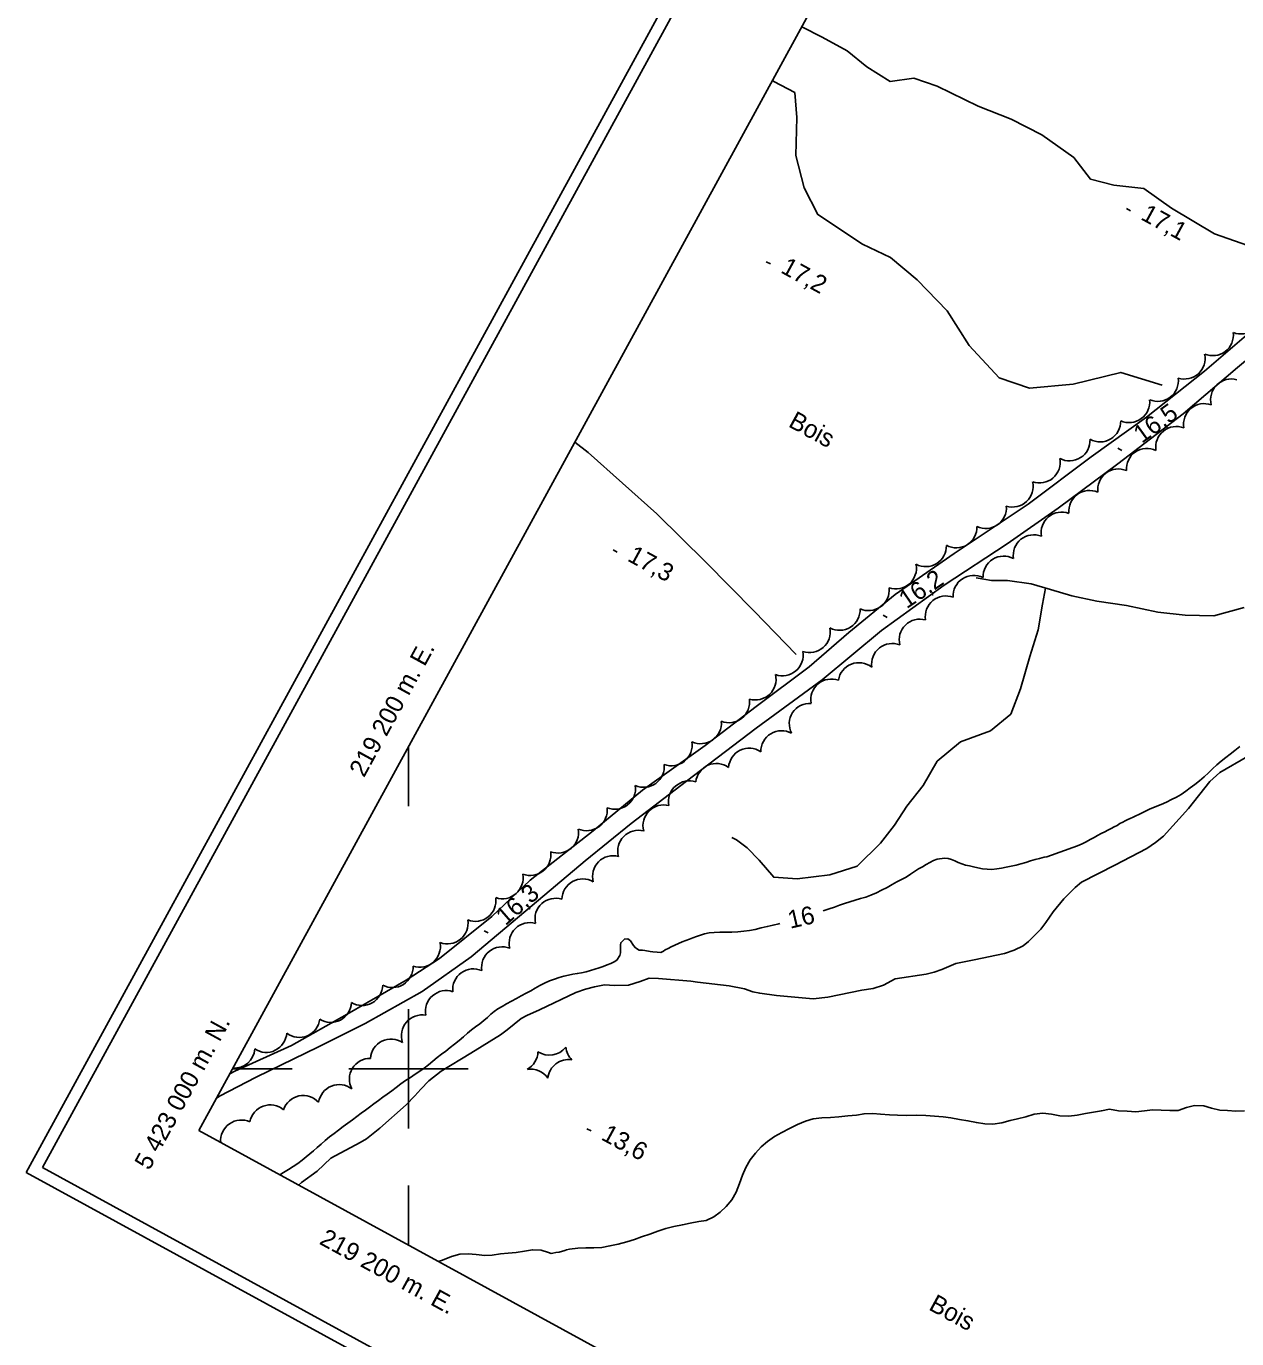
# Model space of a CAD drawing. Extents: x 219136 to 222520, y 5421589 to 5424530.
# Drawn here: x 219135.9 to 219338.8, y 5422954.8 to 5423174.7 of the extents above; entities that cross this region are included whole.
import ezdxf

# ---------------------------------------------------------------- set-up
doc = ezdxf.new("R2010")
doc.units = 0
for name, color, linetype in [('Level 19', 7, 'Continuous'), ('Level 2', 7, 'Continuous'), ('Level 22', 7, 'Continuous'), ('Level 3', 7, 'Continuous'), ('Level 4', 7, 'Continuous'), ('Level 44', 7, 'Continuous'), ('Level 60', 7, 'Continuous'), ('Level 61', 7, 'Continuous')]:
    doc.layers.add(name, color=color, linetype=linetype)

msp = doc.modelspace()

# ---------------------------------------------------------------- linework, layer by layer
at = {"layer": 'Level 19'}
for points in [[(219348.77, 5423130.73), (219341.55, 5423123.99), (219333.36, 5423116.91), (219323.66, 5423109.24), (219314.35, 5423102.59), (219303.78, 5423094.65), (219291.39, 5423086.4), (219281.5, 5423079.52), (219273.75, 5423073.13), (219267.09, 5423067.41), (219258.22, 5423060.73), (219249.71, 5423054.18), (219239.2, 5423046.69), (219230.9, 5423039.92), (219220.39, 5423031.65), (219213.93, 5423025.56), (219205.19, 5423018.52), (219199.59, 5423014.87), (219189.68, 5423009.18), (219180.35, 5423003.95), (219170.86, 5422999.62), (219170.03, 5422999.19)], [(219237.29, 5423041.14), (219246.58, 5423048.2), (219258.21, 5423057.11), (219269.31, 5423065.18), (219279.23, 5423073.5), (219289.71, 5423081.09), (219300.28, 5423087.98), (219308.84, 5423093.98), (219318.82, 5423101.38), (219329.78, 5423109.8), (219338.9, 5423117.57), (219345.35, 5423122.95)], [(219167.76, 5422995.03), (219168.33, 5422995.42), (219174.45, 5422998.61), (219184.89, 5423003.73), (219192.71, 5423007.63), (219202.28, 5423012.98), (219210.47, 5423018.76), (219219.62, 5423026.49), (219229.57, 5423034.89), (219237.29, 5423041.14)]]:
    msp.add_lwpolyline(points, dxfattribs=at)
at = {"layer": 'Level 2'}
for points in [[(219340.56, 5423052.37), (219335.93, 5423049.65), (219334.24, 5423048.16), (219330.67, 5423043.67), (219326.46, 5423038.99), (219325.17, 5423037.93), (219323.69, 5423036.94), (219318.33, 5423034.13), (219312.72, 5423031.28), (219311.71, 5423030.43), (219309.76, 5423028.49), (219307.99, 5423026.35), (219306.78, 5423024.55), (219305.91, 5423023.45), (219303.87, 5423021.38), (219302.99, 5423020.64), (219301.48, 5423019.88), (219299.83, 5423019.36), (219294.74, 5423018.31), (219291.69, 5423017.69), (219289.32, 5423016.67), (219288.04, 5423016.21), (219286.72, 5423015.9), (219281.53, 5423015.08), (219279.55, 5423014.05), (219277.82, 5423013.49), (219275.93, 5423013.18), (219270.23, 5423012.02), (219267.77, 5423011.77), (219261.64, 5423012.28), (219258.83, 5423012.68), (219257.67, 5423012.94), (219256.26, 5423013.44), (219253.72, 5423013.91), (219248.41, 5423014.54), (219247.27, 5423014.73), (219241.86, 5423015.15), (219240.29, 5423015.2), (219238.82, 5423014.64), (219236.83, 5423014.03)], [(219321, 5423042), (219321.29, 5423042.12), (219321.76, 5423042.35), (219322.45, 5423042.7), (219323.27, 5423043.11), (219324.16, 5423043.53), (219325.11, 5423043.92), (219326.07, 5423044.34), (219326.99, 5423044.73), (219327.84, 5423045.15), (219328.65, 5423045.56), (219329.44, 5423046), (219330.21, 5423046.53), (219330.97, 5423047.08), (219331.73, 5423047.65), (219332.52, 5423048.29), (219333.27, 5423048.95), (219334, 5423049.62), (219334.72, 5423050.29), (219335.44, 5423050.94), (219336.17, 5423051.59), (219336.91, 5423052.18), (219337.66, 5423052.75), (219338.42, 5423053.36), (219339.26, 5423054.02)], [(219312.1, 5423037.36), (219312.84, 5423037.71), (219313.54, 5423038.08), (219314.22, 5423038.43), (219314.84, 5423038.79), (219315.45, 5423039.12), (219316.06, 5423039.43), (219316.63, 5423039.71), (219317.17, 5423040.01), (219317.71, 5423040.28), (219318.2, 5423040.55), (219318.7, 5423040.82), (219319.17, 5423041.11), (219319.66, 5423041.36), (219320.07, 5423041.58), (219320.42, 5423041.77), (219321, 5423042)], [(219312.1, 5423037.36), (219306.92, 5423035.57), (219306.48, 5423035.47), (219305.71, 5423035.28), (219304.97, 5423035.07), (219304.22, 5423034.86), (219303.41, 5423034.6), (219302.6, 5423034.37), (219301.78, 5423034.15), (219300.94, 5423033.96), (219300.13, 5423033.8), (219299.32, 5423033.63), (219298.53, 5423033.52), (219297.73, 5423033.44), (219296.94, 5423033.46), (219296.16, 5423033.53), (219295.39, 5423033.68), (219294.65, 5423033.86), (219293.97, 5423034.03), (219293.31, 5423034.17), (219292.7, 5423034.39), (219292.09, 5423034.62), (219291.52, 5423034.88), (219290.95, 5423035.09), (219290.38, 5423035.25), (219289.77, 5423035.31), (219288.56, 5423035.14), (219287.94, 5423034.92), (219287.33, 5423034.61), (219286.72, 5423034.27), (219286.08, 5423033.89), (219285.45, 5423033.51), (219284.76, 5423033.1), (219284.07, 5423032.63), (219283.35, 5423032.16), (219282.59, 5423031.74), (219281.81, 5423031.34), (219281, 5423030.9), (219280.17, 5423030.41), (219279.26, 5423029.94), (219278.37, 5423029.52), (219277.47, 5423029.13), (219276.58, 5423028.81), (219275.7, 5423028.54), (219274.82, 5423028.29), (219273.92, 5423028.02), (219273.02, 5423027.74), (219272.18, 5423027.44), (219271.34, 5423027.12), (219270.49, 5423026.81), (219269.6, 5423026.54), (219269.46, 5423026.51)], [(219262.17, 5423024.37), (219262.02, 5423024.34), (219261.07, 5423024.11), (219260.09, 5423023.86), (219259.08, 5423023.63), (219258.09, 5423023.39), (219257.13, 5423023.2), (219256.14, 5423023.07), (219255.15, 5423022.96), (219254.14, 5423022.91), (219253.13, 5423022.91), (219252.16, 5423022.91), (219251.2, 5423022.87), (219250.35, 5423022.79), (219249.6, 5423022.62), (219248.91, 5423022.42), (219248.24, 5423022.21), (219247.63, 5423021.98), (219247.04, 5423021.74), (219246.43, 5423021.51), (219245.84, 5423021.28), (219245.21, 5423021.02), (219244.59, 5423020.75)], [(219244.59, 5423020.75), (219244, 5423020.47), (219243.46, 5423020.2), (219243.01, 5423019.94), (219242.68, 5423019.75), (219242.28, 5423019.52), (219241.65, 5423019.54), (219240.9, 5423019.64), (219240.47, 5423019.7), (219239.57, 5423019.85), (219239.17, 5423019.89), (219238.63, 5423019.93), (219238.03, 5423020.27), (219237.67, 5423020.7), (219237.16, 5423021.45), (219236.72, 5423021.79), (219236.15, 5423021.76), (219235.54, 5423021.14), (219235.48, 5423020.78), (219235.49, 5423020.37), (219235.51, 5423019.94), (219235.5, 5423019.48), (219235.41, 5423019.03), (219234.89, 5423018.23), (219234.42, 5423017.92), (219233.87, 5423017.65), (219233.26, 5423017.42), (219232.62, 5423017.18), (219231.94, 5423016.96), (219231.21, 5423016.7), (219230.46, 5423016.47), (219229.73, 5423016.28), (219228.98, 5423016.11), (219228.26, 5423015.97), (219227.54, 5423015.87), (219226.81, 5423015.73), (219226.02, 5423015.55), (219225.25, 5423015.32), (219224.43, 5423015.05), (219223.61, 5423014.75), (219222.77, 5423014.37), (219221.96, 5423013.97), (219221.2, 5423013.54), (219220.45, 5423013.1), (219219.67, 5423012.68), (219218.87, 5423012.25), (219218.05, 5423011.8), (219217.22, 5423011.36), (219216.42, 5423010.93), (219215.65, 5423010.49), (219214.95, 5423010.07), (219214.33, 5423009.62), (219213.76, 5423009.15), (219213.19, 5423008.63), (219212.59, 5423008.1), (219211.93, 5423007.57), (219211.23, 5423007.06), (219210.54, 5423006.54), (219209.86, 5423005.99), (219209.17, 5423005.38), (219208.44, 5423004.74), (219207.71, 5423004.15), (219206.97, 5423003.58), (219206.24, 5423003), (219205.51, 5423002.46), (219204.79, 5423001.9), (219204.06, 5423001.32), (219203.33, 5423000.69), (219202.59, 5423000.11), (219201.85, 5422999.6), (219201.08, 5422999.11), (219200.29, 5422998.58), (219199.48, 5422998.05), (219198.7, 5422997.49), (219197.93, 5422996.9), (219197.17, 5422996.34), (219196.41, 5422995.79), (219195.68, 5422995.25), (219194.93, 5422994.71), (219194.17, 5422994.13), (219193.46, 5422993.58), (219192.75, 5422993.07), (219192.04, 5422992.56), (219191.32, 5422992.03), (219190.57, 5422991.49), (219189.81, 5422990.9), (219189.03, 5422990.34), (219188.26, 5422989.76), (219187.51, 5422989.17), (219186.75, 5422988.61), (219186.03, 5422988.02), (219185.33, 5422987.42), (219184.68, 5422986.82), (219184.07, 5422986.26), (219183.47, 5422985.77), (219182.84, 5422985.25), (219182.17, 5422984.73), (219181.42, 5422984.17), (219180.65, 5422983.63), (219179.85, 5422983.13), (219179.01, 5422982.63)], [(219236.83, 5423014.03), (219234.5, 5423013.99), (219232.82, 5423014.12), (219231.12, 5423013.76), (219229.64, 5423013.35), (219228.03, 5423012.79), (219221.93, 5423009.91), (219219.8, 5423008.98), (219218.86, 5423008.45), (219216.49, 5423006.53), (219215.37, 5423005.71), (219210.45, 5423002.63), (219205.45, 5422999.63), (219203.39, 5422997.99), (219202.03, 5422996.6), (219201.05, 5422995.48), (219199.56, 5422993.96), (219195.18, 5422990.06), (219192.92, 5422988.3), (219191.87, 5422987.66), (219186.96, 5422985.02), (219184.67, 5422982.86), (219182.06, 5422980.96), (219181.55, 5422980.53)], [(219179.01, 5422982.63), (219178.4, 5422982.26)]]:
    msp.add_lwpolyline(points, dxfattribs=at)
at = {"layer": 'Level 22'}
for points in [[(219355.33, 5423136.34), (219347.98, 5423137.41), (219340.61, 5423138), (219335.02, 5423139.94), (219327.81, 5423144.26), (219323.21, 5423147.56), (219318.18, 5423148.12), (219314.24, 5423149.13), (219311.45, 5423152.76), (219306.07, 5423156.51), (219300.95, 5423159.18), (219295.41, 5423161.32), (219288.56, 5423164.72), (219284.65, 5423166.06), (219280.71, 5423165.48), (219276.8, 5423167.93), (219273.48, 5423170.61), (219269.3, 5423172.93), (219265.89, 5423174.62), (219265.86, 5423174.63)], [(219326.24, 5423114.61), (219319.32, 5423116.71), (219311.32, 5423114.76), (219304.03, 5423114.06), (219298.94, 5423115.82), (219293.93, 5423121.22), (219290.25, 5423127.05), (219285.22, 5423132.22), (219280.75, 5423135.98), (219276.06, 5423138.24), (219268.55, 5423143.17), (219266.25, 5423147.66), (219264.88, 5423153.1), (219265.02, 5423159.43), (219264.71, 5423163.61), (219261.2, 5423165.48), (219260.97, 5423165.67)], [(219264.94, 5423069.45), (219257.89, 5423076.72), (219249.81, 5423084.9), (219241.57, 5423093), (219230.07, 5423103.3), (219227.85, 5423105.04)], [(219306.71, 5423080.59), (219306.2, 5423077.89), (219305.48, 5423073.56), (219304.11, 5423069.09), (219302.53, 5423063.72), (219300.92, 5423059.47), (219297.49, 5423056.66), (219292.45, 5423054.84), (219288.56, 5423051.56), (219286.24, 5423047.49), (219283.48, 5423044.02), (219281.4, 5423040.83), (219279.07, 5423037.83), (219275.18, 5423034), (219270.59, 5423032.55), (219265.12, 5423031.87), (219261.19, 5423032.13), (219258.72, 5423035.01), (219256.72, 5423037.05), (219254.96, 5423038.37), (219254.16, 5423038.8)], [(219339.99, 5423077.32), (219334.93, 5423075.93), (219330.14, 5423076.02), (219325.56, 5423076.54), (219320.29, 5423077.64), (219315.34, 5423078.41), (219311.14, 5423079.27), (219307.55, 5423080.35), (219304.29, 5423081.29), (219300.36, 5423081.85), (219297.65, 5423081.86), (219295.11, 5423082.28)]]:
    msp.add_lwpolyline(points, dxfattribs=at)
at = {"layer": 'Level 3'}
for p, q in [((219320.26, 5423144.19), (219320.96, 5423143.81)), ((219259.93, 5423135.28), (219260.63, 5423134.9)), ((219318.81, 5423104.04), (219319.52, 5423103.66)), ((219234.25, 5423086.98), (219234.95, 5423086.6)), ((219279.49, 5423076.02), (219280.19, 5423075.64)), ((219212.64, 5423023.16), (219213.34, 5423022.78)), ((219229.85, 5422989.98), (219230.56, 5422989.6))]:
    msp.add_line(p, q, dxfattribs=at)
at = {"layer": 'Level 4'}
for points in [[(219224.66, 5422969.25), (219225.2, 5422969.27), (219226.15, 5422969.59), (219226.43, 5422969.66), (219226.96, 5422969.79), (219228.33, 5422969.97), (219229.69, 5422970.02), (219231.01, 5422970.01), (219232.4, 5422970.08), (219233.74, 5422970.33), (219235.1, 5422970.63), (219236.54, 5422971.03), (219237.87, 5422971.44), (219239.02, 5422971.84), (219240.39, 5422972.3), (219241.76, 5422972.79), (219243.09, 5422973.26), (219244.46, 5422973.61), (219245.88, 5422973.9), (219247.19, 5422974.15), (219248.62, 5422974.41), (219249.88, 5422974.59), (219251.16, 5422975.21), (219252.22, 5422975.98), (219253.2, 5422976.96), (219254.13, 5422978.07), (219254.88, 5422979.37), (219255.45, 5422980.81), (219255.96, 5422982.17), (219256.51, 5422983.51), (219257.25, 5422984.79), (219258.11, 5422985.86), (219259.09, 5422986.93), (219260.13, 5422987.86), (219261.33, 5422988.7), (219262.55, 5422989.35), (219263.84, 5422990.03), (219265.13, 5422990.7), (219266.48, 5422991.27), (219267.77, 5422991.64), (219269.24, 5422991.79), (219270.69, 5422991.84), (219272.1, 5422991.99), (219273.6, 5422992.13), (219275.06, 5422992.26), (219276.32, 5422992.5), (219277.76, 5422992.53), (219279.08, 5422992.44), (219280.59, 5422992.33), (219281.93, 5422992.25), (219283.41, 5422992.22), (219285.15, 5422992.28), (219286.67, 5422992.22), (219288.1, 5422992.08), (219289.55, 5422991.97), (219290.87, 5422991.8), (219292.28, 5422991.55), (219293.72, 5422991.33), (219295.15, 5422991), (219296.55, 5422990.81), (219297.91, 5422990.76), (219299.38, 5422990.99), (219300.77, 5422991.34), (219302.04, 5422991.65), (219303.44, 5422992)], [(219303.44, 5422992), (219304.83, 5422992.4), (219306.27, 5422992.59), (219307.7, 5422992.44), (219309.12, 5422992.13), (219310.63, 5422992.06), (219312, 5422992.26), (219313.4, 5422992.51), (219314.75, 5422992.73), (219316.08, 5422993), (219317.46, 5422993.23), (219318.93, 5422992.99), (219320.42, 5422992.93), (219321.85, 5422992.83), (219323.3, 5422992.97), (219324.65, 5422993.12), (219326.09, 5422993.09), (219327.56, 5422993.02), (219328.94, 5422993.06), (219330.32, 5422993.54), (219331.7, 5422993.9), (219333.22, 5422993.83), (219334.52, 5422993.44), (219335.95, 5422993.11), (219337.22, 5422993.05), (219338.62, 5422992.93), (219340.08, 5422993)], [(219204.96, 5422967.75), (219205.65, 5422967.96), (219207.16, 5422968.56), (219208.57, 5422968.95), (219209.98, 5422969.04), (219211.29, 5422968.89), (219212.75, 5422968.74), (219214, 5422968.81), (219215.37, 5422969.01), (219216.66, 5422969.13), (219218.01, 5422969.23), (219219.39, 5422969.45), (219220.73, 5422969.7), (219222.18, 5422969.64), (219223.44, 5422969.22), (219223.9, 5422969.06), (219224.16, 5422969.1), (219224.66, 5422969.25)]]:
    msp.add_lwpolyline(points, dxfattribs=at)
at = {"layer": 'Level 44'}
for centre, start, end in [((219339.46, 5423126.63), 248.4247, 8.4247), ((219334.74, 5423122.99), 246.8839, 6.8839), ((219330, 5423119.07), 252.2912, 12.2912), ((219325.51, 5423115.33), 247.2213, 7.2213), ((219337.84, 5423112.16), 74.6068, 194.6068), ((219320.72, 5423111.77), 246.1062, 6.1062), ((219333.3, 5423108.03), 70.0368, 190.0368), ((219315.86, 5423108.54), 241.0442, 1.0442), ((219328.64, 5423104.2), 68.894, 188.894), ((219310.72, 5423105.36), 242.4842, 2.4842), ((219323.72, 5423100.54), 64.398, 184.398), ((219305.71, 5423101.65), 250.6264, 10.6264), ((219318.92, 5423097.08), 67.0694, 187.0694), ((219301.18, 5423097.62), 252.6534, 12.6534), ((219314.08, 5423093.48), 66.1527, 186.1527), ((219296.7, 5423094.03), 244.774, 4.774), ((219309.44, 5423089.86), 69.7949, 189.7949), ((219291.76, 5423090.79), 241.6411, 1.6411), ((219304.76, 5423086.05), 68.5389, 188.5389), ((219286.65, 5423087.63), 241.8914, 1.8914), ((219299.71, 5423082.48), 61.9693, 181.9693), ((219281.62, 5423083.89), 251.4118, 11.4118), ((219294.7, 5423079.26), 63.5131, 183.5131), ((219277.07, 5423080.26), 245.715, 5.715), ((219290.02, 5423075.81), 69.2655, 189.2655), ((219272.19, 5423076.96), 242.3871, 2.3871), ((219285.66, 5423071.91), 74.28, 194.28), ((219267.18, 5423073.22), 251.1242, 11.1242), ((219262.65, 5423069.34), 250.0605, 10.0605), ((219281.03, 5423067.84), 68.4781, 188.4781), ((219275.44, 5423064.62), 51.3365, 171.3365), ((219258.1, 5423065.29), 253.211, 13.211), ((219270.84, 5423061.88), 70.1782, 190.1782), ((219253.67, 5423061.47), 248.3806, 8.3806), ((219267.24, 5423057.81), 86.7604, 206.7604), ((219248.94, 5423057.96), 244.725, 4.725), ((219262.47, 5423053.22), 61.108, 181.108), ((219244.04, 5423054.26), 249.4109, 9.4109), ((219257.06, 5423050.29), 55.8391, 175.8391), ((219239.38, 5423050.65), 246.1951, 6.1951), ((219251.57, 5423047.73), 54.0971, 174.0971), ((219247.01, 5423044.81), 71.2509, 191.2509), ((219234.56, 5423046.98), 248.197, 8.197), ((219229.83, 5423043.38), 246.4591, 6.4591), ((219242.73, 5423040.78), 75.2095, 195.2095), ((219225.02, 5423039.64), 249.3026, 9.3026), ((219238.5, 5423036.53), 75.1773, 195.1773), ((219220.38, 5423035.88), 248.7152, 8.7152), ((219234.27, 5423032.27), 75.0753, 195.0753), ((219215.72, 5423031.98), 251.1508, 11.1508), ((219229.15, 5423028.39), 59.2929, 179.2929), ((219211.17, 5423028.19), 248.4918, 8.4918), ((219224.63, 5423025.14), 72.2418, 192.2418), ((219206.49, 5423024.41), 249.2669, 9.2669), ((219220.3, 5423021.07), 74.1403, 194.1403), ((219201.86, 5423020.49), 251.337, 11.337), ((219215.68, 5423017), 68.6473, 188.6473), ((219197.29, 5423017.1), 241.7801, 1.7801), ((219210.85, 5423013.31), 66.04, 186.04), ((219192.19, 5423014.09), 239.2662, 359.2662), ((219206.29, 5423009.67), 71.1974, 191.1974), ((219186.96, 5423011.25), 237.7043, 357.7043), ((219181.67, 5423008.74), 233.103, 353.103), ((219202.24, 5423005.59), 79.2525, 199.2525), ((219176.13, 5423006.23), 236.4075, 355.738), ((219197.06, 5423001.56), 56.464, 176.464), ((219223.58, 5423005.76), 236.4904, 322.2383), ((219229.77, 5423004), 185.9491, 225.8361), ((219170.76, 5423003.59), 266.3604, 355.9507), ((219193.53, 5422998.31), 88.7378, 208.7378), ((219218.21, 5423002.97), 298.9689, 358.4301), ((219226.78, 5422998.1), 80.5108, 173.7441), ((219220.48, 5422996.52), 34.2767, 99.8226), ((219188.35, 5422993.92), 51.8571, 171.8571), ((219182.35, 5422992.09), 42.1494, 162.1494), ((219176.81, 5422990.51), 49.658, 169.658), ((219171.96, 5422987.98), 65.3376, 185.3376)]:
    msp.add_arc(centre, 3.46, start, end, dxfattribs=at)
at = {"layer": 'Level 60'}
for points in [[(219135.93, 5422982.66), (219981.09, 5424529.89), (222519.95, 5423143.06), (221674.79, 5421595.83), (219135.93, 5422982.66)], [(219138.65, 5422983.46), (219981.9, 5424527.19), (222517.24, 5423142.28), (221673.99, 5421598.55), (219138.65, 5422983.46)]]:
    msp.add_lwpolyline(points, dxfattribs=at)
msp.add_lwpolyline([(219164.83, 5422989.67), (219989.85, 5424500.03), (222033.74, 5423383.57), (221208.72, 5421873.21)], close=True, dxfattribs=at)
at = {"layer": 'Level 61'}
for p, q in [((219200, 5423054.06), (219200, 5423044.06)), ((219170.47, 5423000), (219180.47, 5423000)), ((219200, 5422970.46), (219200, 5422980.46))]:
    msp.add_line(p, q, dxfattribs=at)
for points in [[(219200, 5423010), (219200, 5423000), (219200, 5422990)], [(219190, 5423000), (219200, 5423000), (219210, 5423000)]]:
    msp.add_lwpolyline(points, dxfattribs=at)

# ---------------------------------------------------------------- texts
at = {"layer": 'Level 2'}
msp.add_text('16', height=3, rotation=12.9961, dxfattribs=at).set_placement((219263.92, 5423023.48))
at = {"layer": 'Level 3'}
for s, rotation, p in [('17,1', 331.383, (219322.5, 5423142.45)), ('17,2', 331.383, (219262.17, 5423133.54)), ('16,5', 35.8796, (219322.85, 5423104.74)), ('17,3', 331.383, (219236.49, 5423085.24)), ('16,2', 33.9402, (219283.44, 5423077.03)), ('16,3', 40.9487, (219216.24, 5423023.91)), ('13,6', 331.383, (219232.09, 5422988.25))]:
    msp.add_text(s, height=3, rotation=rotation, dxfattribs=at).set_placement(p)
at = {"layer": 'Level 44'}
for p in [(219263.46, 5423107.73), (219286.98, 5422959.74)]:
    msp.add_text('Bois', height=3, rotation=331.3547, dxfattribs=at).set_placement(p)
at = {"layer": 'Level 61'}
for s, rotation, p in [('219 200 m. E.', 61.3548, (219192.52, 5423048.71)), ('5 423 000 m. N.', 61.3548, (219156.55, 5422982.87)), ('219 200 m. E.', 331.3547, (219184.87, 5422970.75))]:
    msp.add_text(s, height=3, rotation=rotation, dxfattribs=at).set_placement(p)

doc.saveas('drawing.dxf')
